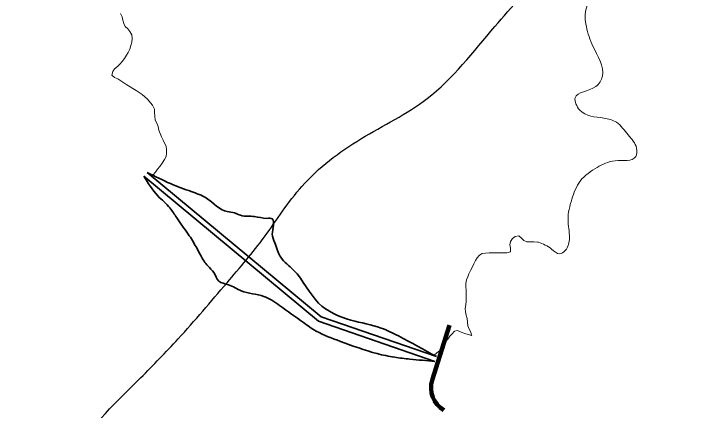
# Model space of a CAD drawing. Extents: x 553962 to 842807, y 8883888 to 9032388.
# Drawn here: x 693588 to 696283, y 8965507 to 8967046 of the extents above; entities that cross this region are included whole.
import ezdxf

# ---------------------------------------------------------------- set-up
doc = ezdxf.new("R2010")
doc.units = 0
doc.header["$LTSCALE"] = 200
for name, color, linetype, lineweight in [('24', 7, 'Continuous', 25), ('7', 7, 'Continuous', 90), ('8', 7, 'Continuous', 13), ('9', 7, 'Continuous', 90)]:
    doc.layers.add(name, color=color, linetype=linetype, lineweight=lineweight)

msp = doc.modelspace()

# ---------------------------------------------------------------- linework, layer by layer
at = {"layer": '24', "lineweight": 53}
msp.add_spline([(695170.7, 8961646.8), (695094.7, 8961773.3), (694929.1, 8961938.8), (694680.8, 8962114.8), (694540.3, 8962171.7), (694427.3, 8962232.6), (694366.5, 8962247.8), (694270.9, 8962269.5), (694127.6, 8962297.8), (693938.6, 8962389.1), (693764.8, 8962478.2), (693575.8, 8962545.5), (693330.4, 8962615.1), (693210.9, 8962636.8), (692989.3, 8962745.5), (692906.8, 8962786.8), (692817.7, 8962838.9), (692765.6, 8962886.7), (692691.7, 8962969.3), (692639.6, 8963030.2), (692544, 8963141), (692498.4, 8963178), (692402.8, 8963258.4), (692300.7, 8963319.2), (692140, 8963421.4), (691977.1, 8963493.1), (691866.3, 8963514.8), (691638.2, 8963532.2), (691462.3, 8963549.6), (691336.3, 8963562.6), (691273.3, 8963588.7), (691203.8, 8963640.9), (691103.8, 8963762.6), (691048.1, 8963842.5), (691024.9, 8963935.4), (691027.8, 8964068.8), (691022, 8964216.8), (690966.8, 8964338.7), (690920.4, 8964422.8), (690914.6, 8964530.2), (690952.3, 8964623), (691022, 8964721.7), (691088.7, 8964808.7), (691297.6, 8965101.8), (691483.3, 8965383.2), (691582, 8965539.9), (691761.8, 8965929.2), (692017.2, 8966518.5), (692139.1, 8966942.3), (692231.9, 8967543.3), (692246.4, 8967740.7), (692124.5, 8967943.9), (691973.7, 8968039.7), (691700.9, 8968077.4), (691448.5, 8968103.5)], degree=3, dxfattribs=at)
at = {"layer": '24'}
msp.add_spline([(692309.3, 8963314.4), (692463.9, 8963541.7), (692531, 8963625.6), (692542.2, 8963720.6), (692603.7, 8963821.3), (692743.5, 8963854.8), (692844.1, 8963877.2), (692944.8, 8963933.1), (693006.3, 8964017), (692961.6, 8964084.1), (692916.8, 8964134.4), (692972.7, 8964207.1), (693224.3, 8964464.2), (693509.5, 8964755), (693727.5, 8964973.1), (693738.7, 8965112.8), (693822.6, 8965342.1), (694079.8, 8965632.8), (694225.2, 8965783.8), (694415.2, 8966001.8), (694560.6, 8966180.7), (694706, 8966376.4), (694935.2, 8966560.9), (695192.4, 8966717.5), (695455.2, 8966997.1), (695650.9, 8967226.3), (695768.8, 8967390)], degree=3, dxfattribs=at)
at = {"layer": '7'}
msp.add_line((695279.7, 8965837.3), (695212, 8965624), dxfattribs=at)
msp.add_arc((695307.3, 8965593.8), 100, 162.3858, 239.8088, dxfattribs=at)
at = {"layer": '8'}
for points in [[(694026.3, 8966771.2), (694014, 8966778.8), (694002.8, 8966786), (693991, 8966793.5), (693978.7, 8966799.6), (693968.5, 8966807.9), (693971.8, 8966821.9), (693978.9, 8966832.7), (693989.8, 8966841.2), (693998.4, 8966850.8), (694008.2, 8966861.7), (694016.7, 8966872.8), (694024.9, 8966885.2), (694032, 8966896.6), (694037.6, 8966908.7), (694041.9, 8966922.9), (694045.4, 8966936.3), (694047.1, 8966950.5), (694045.2, 8966964.2), (694038, 8966978.1), (694029.9, 8966988.1), (694020.1, 8966997), (694014.5, 8967008.4), (694011, 8967021.6), (694008.7, 8967035.3), (694001.9, 8967047.9)], [(694123.3, 8966415.4), (694128.7, 8966421.7), (694138.1, 8966432.1), (694145.8, 8966442.6), (694154.2, 8966453.5), (694163.1, 8966466), (694172.3, 8966480.2), (694178.5, 8966492.1), (694180.7, 8966505.2), (694180.5, 8966518.9), (694178.7, 8966532.1), (694172.8, 8966543.8), (694167.3, 8966555.4), (694161, 8966569.1), (694155.4, 8966581.8), (694151.1, 8966595), (694147.6, 8966608.7), (694142.4, 8966622.2), (694135.9, 8966633.6), (694134.3, 8966649), (694134, 8966662.6), (694133.5, 8966676.3), (694126.4, 8966691.6), (694118, 8966701), (694117.7, 8966701.1), (694107, 8966714.6), (694096.5, 8966723.9), (694086.2, 8966733.4), (694074.6, 8966741.5), (694062.6, 8966748.8), (694026.3, 8966771.2)], [(695218.7, 8965718.5), (694780.8, 8965869.9), (694123.3, 8966415.4)], [(695624.3, 8966160), (695620.7, 8966160.2), (695606.9, 8966160.5), (695593.1, 8966160.9), (695579.5, 8966161.4), (695567.2, 8966165.7), (695558.1, 8966175.3), (695547.8, 8966183.7), (695534.7, 8966182.2), (695523.8, 8966173.5), (695515.6, 8966162.2), (695513.8, 8966149), (695515.8, 8966135.8), (695516.6, 8966122.3), (695502.1, 8966118.2), (695488.8, 8966117.9), (695475.1, 8966118), (695460.7, 8966118.7), (695445.5, 8966118.5), (695432.7, 8966118.2), (695419.4, 8966117), (695405.6, 8966116.2), (695395.2, 8966109.1), (695386.2, 8966099.1), (695379.8, 8966087.9), (695374.2, 8966075.9), (695367.9, 8966063.4), (695360.6, 8966050), (695354.5, 8966036.3), (695350.3, 8966024.4), (695344.5, 8966012.8), (695342.9, 8965999.5), (695342.8, 8965985.8), (695343.2, 8965972.9), (695343.4, 8965959.2), (695343.3, 8965945.6), (695343.4, 8965930.9), (695342.6, 8965916.3), (695340.3, 8965902.6), (695341.6, 8965889.2), (695344.1, 8965876.2), (695347.9, 8965862.9), (695349.3, 8965848.4), (695349.9, 8965834.2), (695355.7, 8965821.5), (695362.5, 8965810.4), (695365, 8965798.1), (695365.2, 8965797.3), (695352.1, 8965800.7), (695338.8, 8965804.6), (695324.7, 8965810.7), (695310.4, 8965816.2), (695298.1, 8965813.8), (695289.2, 8965804.2), (695280.9, 8965794.3), (695273, 8965783.1), (695262.9, 8965772), (695256, 8965760.4), (695248.3, 8965749.9), (695239.9, 8965737.9), (695230.4, 8965729.5), (695220.2, 8965720.7), (695218.7, 8965718.5)]]:
    msp.add_lwpolyline(points, dxfattribs=at)
at = {"layer": '8', "lineweight": 35}
for points in [[(694092.1, 8966415.3), (694770.8, 8965852.2), (695222.5, 8965696.1)], [(694104.8, 8966430.7), (694780.8, 8965869.9), (695229, 8965715)]]:
    msp.add_lwpolyline(points, dxfattribs=at)
at = {"layer": '8'}
msp.add_spline([(696139.8, 8967795.7), (696074.3, 8967703.8), (696032, 8967645.8), (696020.2, 8967572), (696049.7, 8967486.5), (696154.8, 8967459), (696204, 8967414.8), (696197.1, 8967387.2), (696159.8, 8967386.3), (696103.8, 8967387.2), (696027.1, 8967382.3), (695994.7, 8967363.7), (695981.9, 8967291.9), (695975.1, 8967236.9), (695946.6, 8967185.8), (695912.2, 8967158.3), (695861.6, 8967128.5), (695810.6, 8967070.1), (695810.6, 8966997.2), (695836.1, 8966920.6), (695872.6, 8966803.8), (695847, 8966763.7), (695766.8, 8966719.9), (695785, 8966672.5), (695878, 8966641.5), (695927.3, 8966625.1), (695972.9, 8966575.8), (696005.7, 8966524.8), (696002.1, 8966491.9), (695921.8, 8966475.5), (695852.5, 8966450), (695786.8, 8966397.1), (695754, 8966326), (695739.4, 8966247.5), (695744.9, 8966176.4), (695728.5, 8966127.1), (695706.6, 8966114.4), (695675.6, 8966132.6), (695624.3, 8966160)], degree=3, dxfattribs=at)
at = {"layer": '8', "lineweight": 35}
for points in [[(694092.1, 8966415.3), (694146.5, 8966339.6), (694193.8, 8966292.3), (694219.8, 8966254.4), (694264.7, 8966190.6), (694295.5, 8966140.9), (694314.4, 8966105.4), (694340.4, 8966067.5), (694364, 8966041.5), (694383, 8966008.4), (694420.8, 8965994.2), (694470.5, 8965970.5), (694558, 8965949.2), (694619.4, 8965913.7), (694711.7, 8965847.5), (694761.3, 8965814.4), (694855.9, 8965774.1), (694997.8, 8965726.8), (695066.4, 8965712.6), (695125.5, 8965705.5), (695222.5, 8965696.1)], [(694104.8, 8966430.7), (694196.1, 8966386.9), (694276.5, 8966356.2), (694335.7, 8966330.2), (694416.1, 8966278.1), (694444.4, 8966273.4), (694468.1, 8966263.9), (694522.5, 8966259.2), (694569.8, 8966252.1), (694591.1, 8966249.7), (694595.8, 8966226.1), (694591.1, 8966190.6), (694600.5, 8966157.4), (694624.2, 8966100.7), (694673.8, 8966051), (694770.8, 8965923.2), (694896.1, 8965857), (695014.4, 8965826.2), (695080.6, 8965795.4), (695229, 8965715)]]:
    msp.add_spline(points, degree=3, dxfattribs=at)
at = {"layer": '9'}
msp.add_spline([(637260.6, 8972975.8), (641524.5, 8971056.2), (652526.1, 8965412.7), (653164.3, 8965062.8), (670790.5, 8953770.1), (686194, 8943929.9), (696283.3, 8937647.1)], degree=3, dxfattribs=at)

doc.saveas('drawing.dxf')
